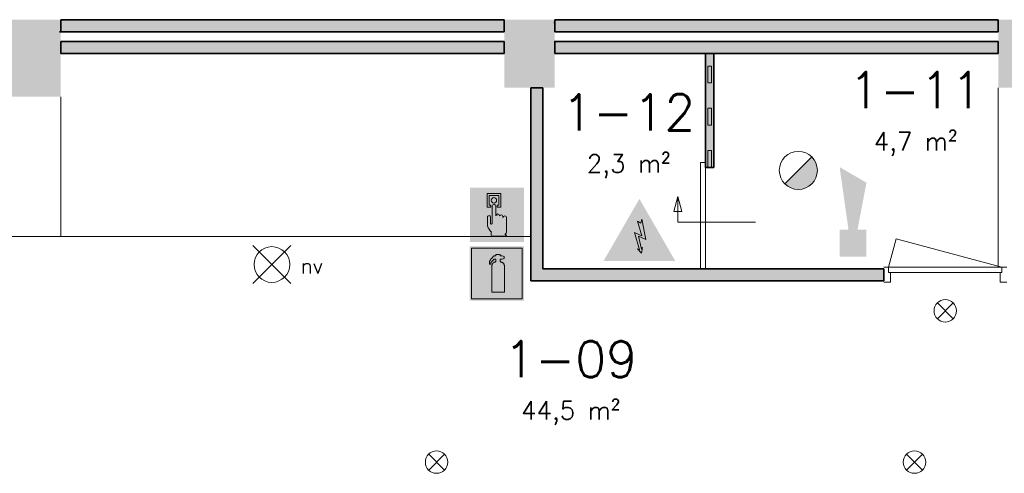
# Model space of a CAD drawing. Header units: millimetres. Extents: x -13022 to 1371524, y -38729 to 632593.
# Tile 283 of 381: x 626935 to 635105, y 581855 to 585619. Entities that reach past the tile are written whole.
import ezdxf

# ---------------------------------------------------------------- set-up
doc = ezdxf.new("R2010")
doc.units = ezdxf.units.MM
doc.header["$LTSCALE"] = 35
doc.layers.add('2D elementen', color=7, linetype='Continuous')
for name, color, linetype, lineweight in [('A LIJN 1', 1, 'Continuous', 20), ('A LIJN 2', 2, 'Continuous', 35), ('A LIJN 5', 5, 'Continuous', 13), ('A LIJN 9', 252, 'Continuous', 18), ('Al65----_beveiliging-inst', 92, 'Continuous', 9), ('B95 tekst', 7, 'Continuous', 25), ('brandveiligheid voorzieningen', 10, 'Continuous', 9)]:
    doc.layers.add(name, color=color, linetype=linetype, lineweight=lineweight)
doc.styles.add('Algemeen', font='simplex.shx', dxfattribs={"height": 2.5})

# ---------------------------------------------------------------- blocks, each defined once
blk = doc.blocks.new('Block6846')
at = {"layer": '2D elementen', "color": 7, "linetype": 'Continuous', "lineweight": 0}
for p, q in [((-18.5243, 13.001), (-18.5243, 12.651)), ((-18.5243, 12.651), (-18.5243, 12.301)), ((-18.5243, 12.301), (-18.5243, 12.055))]:
    blk.add_line(p, q, dxfattribs=at)
at = {"layer": '2D elementen', "color": 7, "linetype": 'Continuous', "lineweight": 5}
for p, q in [((-18.5452, 12.896), (-18.5732, 12.896)), ((-18.5732, 12.896), (-18.5732, 12.756)), ((-18.5452, 12.756), (-18.5452, 12.896)), ((-18.5732, 12.756), (-18.5452, 12.756)), ((-18.5452, 12.546), (-18.5732, 12.546)), ((-18.5732, 12.546), (-18.5732, 12.406)), ((-18.5452, 12.406), (-18.5452, 12.546)), ((-18.5732, 12.406), (-18.5452, 12.406)), ((-18.5452, 12.196), (-18.5732, 12.196)), ((-18.5732, 12.196), (-18.5732, 12.056)), ((-18.5452, 12.056), (-18.5452, 12.196)), ((-18.5732, 12.056), (-18.5452, 12.056))]:
    blk.add_line(p, q, dxfattribs=at)
blk = doc.blocks.new('Nevenindicator')
at = {"layer": 'Al65----_beveiliging-inst', "color": 92, "ltscale": 0.7}
for p, q in [((159.19, -81.94), (161.37, -79.75)), ((159.19, -79.75), (161.37, -81.94))]:
    blk.add_line(p, q, dxfattribs=at)
blk.add_circle((160.28, -80.84), 1.55, dxfattribs=at)
blk = doc.blocks.new('Noodverlichting')
at = {"layer": 'Al65----_beveiliging-inst', "color": 92}
for p, q in [((164, -62.36), (158.75, -57.12)), ((158.75, -62.36), (164, -57.12))]:
    blk.add_line(p, q, dxfattribs=at)
blk.add_circle((161.38, -59.74), 2.47, dxfattribs=at)
at = {"layer": 'Al65----_beveiliging-inst', "color": 7, "style": 'Algemeen'}
blk.add_text('nv', height=2.063, dxfattribs=at).set_placement((165.33, -60.96))
blk = doc.blocks.new('Brandmelder')
at = {"layer": 'brandveiligheid voorzieningen'}
blk.add_hatch(color=256, dxfattribs=at).paths.add_polyline_path([(76.62, -89.8, 0.198912), (75.85, -87.94), (72.13, -91.66, 0.668179)])
blk.add_line((72.13, -91.66), (75.85, -87.94), dxfattribs=at)
blk.add_circle((73.99, -89.8), 2.63, dxfattribs=at)
blk = doc.blocks.new('Signaalgever (akoestisch)')
at = {"layer": 'Al65----_beveiliging-inst', "color": 10, "linetype": 'Continuous'}
for points in [[(3.71, 0), (3.71, 3.71), (0, 0), (0, 3.71)], [(10.23, 0), (12.38, 3.71), (3.71, 1.24), (3.71, 2.48)]]:
    blk.add_solid(points, dxfattribs=at)
blk = doc.blocks.new('Handbrandmelder')
at = {"layer": 'brandveiligheid voorzieningen', "true_color": 0xffffff}
h = blk.add_hatch(color=7, dxfattribs=at)
h.paths.add_polyline_path([(-1.3623, 6.704), (-1.3623, 4.818), (-0.8616, 4.818), (-0.8616, 5.105), (-1.0867, 5.105), (-1.0867, 6.416), (0.2412, 6.416), (0.2412, 5.105), (0.0423, 5.105), (0.0423, 4.818), (0.5292, 4.818), (0.5292, 6.704)])
edge = h.paths.add_edge_path()
edge.add_line((-0.7744, 0.795), (1.2172, 0.795))
edge.add_arc((1.1848, 0.9151), 0.1244, 285.097845, 344.573813)
edge.add_arc((1.1955, 0.8747), 0.1095, 3.814851, 78.556999)
edge.add_arc((1.2155, 1.0811), 0.0991, 186.406081, 271.011898, ccw=False)
edge.add_arc((0.8951, 1.4295), 0.4225, 301.679206, 358.707701)
edge.add_line((1.3175, 1.42), (1.3175, 3.356))
edge.add_arc((1.0815, 3.3696), 0.2364, 356.700991, 450.505791)
edge.add_arc((1.0751, 3.3423), 0.2637, 89.061593, 168.70314)
edge.add_line((0.8165, 3.394), (0.8165, 3.518))
edge.add_arc((0.5556, 3.5071), 0.2611, 2.39047, 87.792584)
edge.add_arc((0.5705, 3.5064), 0.2616, 91.041001, 151.564737)
edge.add_line((0.3404, 3.631), (0.3404, 3.643))
edge.add_arc((0.0798, 3.6324), 0.2608, 2.337798, 87.799547)
edge.add_arc((0.0991, 3.6332), 0.26, 92.052962, 177.832561)
edge.add_line((-0.1607, 3.643), (-0.1607, 4.967))
edge.add_arc((-0.411, 4.968), 0.2503, 359.76141, 447.144807)
edge.add_arc((-0.3888, 4.9577), 0.2605, 92.124608, 177.943914)
edge.add_line((-0.6492, 4.967), (-0.6492, 2.557))
edge.add_arc((-0.7221, 2.5577), 0.0729, 299.050174, 359.424387, ccw=False)
edge.add_line((-0.6867, 2.494), (-0.7618, 2.457))
edge.add_line((-0.7618, 2.457), (-0.7868, 2.457))
edge.add_line((-0.7868, 2.457), (-0.8745, 2.569))
edge.add_line((-0.8745, 2.569), (-0.8745, 3.419))
edge.add_arc((-1.0861, 3.4433), 0.213, 353.435435, 446.970057)
edge.add_arc((-1.078, 3.4209), 0.2351, 89.220046, 180.466534)
edge.add_line((-1.3131, 3.419), (-1.3131, 2.282))
edge.add_line((-1.3131, 2.282), (-1.3131, 2.219))
edge.add_arc((0.9801, 3.0528), 2.4401, 199.980806, 224.025181)
edge.add_arc((-28.5646, 4.7292), 27.994, 352.668719, 353.081248, ccw=False)
edge.add_arc((-0.073, 1.0253), 0.7382, 169.723152, 198.178085)
edge = h.paths.add_edge_path(flags=17)
edge.add_arc((-0.4353, 5.7799), 0.3921, 271.833261, 357.970029)
edge.add_arc((-0.4345, 5.7425), 0.3917, 3.443844, 88.288775)
edge.add_arc((-0.4184, 5.7498), 0.3842, 90.654144, 177.583048)
edge.add_arc((-0.4087, 5.7816), 0.3939, 182.273303, 267.953611)
at = {"layer": 'Al65----_beveiliging-inst', "color": 7, "true_color": 0xffffff}
blk.add_solid([(-3.75, 0), (3.75, 0), (-3.75, 7.5), (3.75, 7.5)], dxfattribs=at)
at = {"layer": 'Al65----_beveiliging-inst', "color": 10}
blk.add_solid([(-3.5, 0.25), (3.5, 0.25), (-3.5, 7.25), (3.5, 7.25)], dxfattribs=at)
at = {"layer": 'brandveiligheid voorzieningen', "color": 7, "true_color": 0xffffff}
for points in [[(-1.3623, 6.704), (-1.3623, 4.818)], [(0.5292, 6.704), (-1.3623, 6.704)], [(-1.0867, 5.105), (-1.0867, 6.416)], [(-1.0867, 6.416), (0.2412, 6.416)], [(0.2412, 6.416), (0.2412, 5.105)], [(0.5292, 4.818), (0.5292, 6.704)], [(-1.3623, 4.818), (-0.8616, 4.818)], [(-0.8616, 5.105), (-1.0867, 5.105)], [(-0.8616, 4.818), (-0.8616, 5.105)], [(-0.6492, 4.967), (-0.6492, 2.557)], [(-0.1607, 3.643), (-0.1607, 4.967)], [(0.2412, 5.105), (0.0423, 5.105)], [(0.0423, 5.105), (0.0423, 4.818)], [(0.0423, 4.818), (0.5292, 4.818)], [(-1.3131, 3.419), (-1.3131, 2.282)], [(-0.8745, 2.569), (-0.8745, 3.419)], [(0.3404, 3.631), (0.3404, 3.643)], [(0.8165, 3.394), (0.8165, 3.518)], [(1.3175, 1.42), (1.3175, 3.356)], [(-1.3131, 2.282), (-1.3131, 2.219)], [(-0.7868, 2.457), (-0.8745, 2.569)], [(-0.7618, 2.457), (-0.7868, 2.457)], [(-0.6867, 2.494), (-0.7618, 2.457)], [(-0.7744, 0.795), (1.2172, 0.795)]]:
    blk.add_lwpolyline(points, dxfattribs=at)
for points in [[(-0.8023, 5.766, -0.3986), (-0.4228, 6.134)], [(-0.4228, 5.388, -0.3923), (-0.8023, 5.766)], [(-0.4228, 6.134, -0.3881), (-0.0435, 5.766)], [(-0.0435, 5.766, -0.3946), (-0.4228, 5.388)], [(-0.3985, 5.218, 0.393), (-0.6492, 4.967)], [(-0.1607, 4.967, 0.4009), (-0.3985, 5.218)], [(-1.0748, 3.656, 0.4206), (-1.3131, 3.419)], [(-0.8745, 3.419, 0.4324), (-1.0748, 3.656)], [(0.0898, 3.893, 0.3928), (-0.1607, 3.643)], [(0.3404, 3.643, 0.3912), (0.0898, 3.893)], [(0.5657, 3.768, 0.2704), (0.3404, 3.631)], [(0.8165, 3.518, 0.3909), (0.5657, 3.768)], [(1.0794, 3.606, 0.3622), (0.8165, 3.394)], [(1.3175, 3.356, 0.4338), (1.0794, 3.606)], [(-1.3131, 2.219, 0.1053), (-0.7744, 1.357)], [(-0.6492, 2.557, -0.2697), (-0.6867, 2.494)], [(1.117, 1.07, 0.2541), (1.3175, 1.42)], [(-0.7994, 1.157, 0.1248), (-0.7744, 0.795)], [(-0.7744, 1.357, -0.0018), (-0.7994, 1.157)], [(1.2172, 0.982, -0.3869), (1.117, 1.07)], [(1.3047, 0.882, 0.3382), (1.2172, 0.982)], [(1.2172, 0.795, 0.2655), (1.3047, 0.882)]]:
    blk.add_lwpolyline(points, format="xyb", dxfattribs=at)
blk.add_point((0, 3.75), dxfattribs=at)
blk = doc.blocks.new('Handbrandblusser')
at = {"ltscale": 0.1}
h = blk.add_hatch(color=10, dxfattribs=at)
h.paths.add_polyline_path([(15.59, 7.19), (8.59, 7.19), (8.59, 0.19), (15.59, 0.19)])
h.paths.add_polyline_path([(11.41, 1.1), (13.13, 1.1), (13.13, 4.76), (13.13, 4.79), (13.12, 4.84), (13.11, 4.88), (13.09, 4.95), (13.06, 5), (13.03, 5.06), (12.99, 5.11), (12.95, 5.14), (12.92, 5.17), (12.85, 5.21), (12.8, 5.24), (12.76, 5.26), (12.7, 5.28), (12.64, 5.29), (12.6, 5.29), (12.54, 5.29), (12.54, 5.67), (12.81, 5.67), (13.08, 5.75), (13.08, 6.04), (12.82, 6.12), (12.54, 6.12), (12.54, 6.32), (11.94, 6.32), (11.94, 6.13), (11.75, 6.13), (11.72, 6.12), (11.68, 6.1), (11.64, 6.08), (11.59, 6.04), (11.53, 5.96), (11.44, 5.86), (11.31, 5.71), (11.15, 5.54), (11.13, 5.49), (11.11, 5.46), (11.1, 5.42), (11.09, 5.39), (11.09, 5.35), (11.08, 5.32), (11.08, 5.28), (11.08, 5.25), (11.07, 5.18), (11.07, 5.13), (11.07, 5.07), (11.07, 4.98), (11.24, 4.98), (11.26, 5.23), (11.71, 5.7), (11.94, 5.7), (11.94, 5.31), (11.92, 5.3), (11.89, 5.3), (11.85, 5.3), (11.81, 5.28), (11.76, 5.27), (11.72, 5.25), (11.69, 5.24), (11.66, 5.22), (11.63, 5.2), (11.6, 5.17), (11.58, 5.15), (11.56, 5.13), (11.53, 5.11), (11.51, 5.08), (11.5, 5.06), (11.49, 5.04), (11.47, 5.02), (11.46, 4.99), (11.45, 4.97), (11.44, 4.94), (11.43, 4.91), (11.42, 4.88), (11.41, 4.84), (11.41, 4.8), (11.41, 4.77)], flags=16)
at = {"layer": 'brandveiligheid voorzieningen', "ltscale": 0.1, "true_color": 0xffffff}
blk.add_hatch(color=7, dxfattribs=at).paths.add_polyline_path([(13.13, 4.76), (13.13, 4.79), (13.12, 4.84), (13.11, 4.88), (13.09, 4.95), (13.06, 5), (13.03, 5.06), (12.99, 5.11), (12.95, 5.14), (12.92, 5.17), (12.85, 5.21), (12.8, 5.24), (12.76, 5.26), (12.7, 5.28), (12.64, 5.29), (12.6, 5.29), (12.54, 5.29), (12.54, 5.67), (12.81, 5.67), (13.08, 5.75), (13.08, 6.04), (12.82, 6.12), (12.54, 6.12), (12.54, 6.32), (11.94, 6.32), (11.94, 6.13), (11.75, 6.13), (11.72, 6.12), (11.68, 6.1), (11.64, 6.08), (11.59, 6.04), (11.53, 5.96), (11.44, 5.86), (11.31, 5.71), (11.15, 5.54), (11.13, 5.49), (11.11, 5.46), (11.1, 5.42), (11.09, 5.39), (11.09, 5.35), (11.08, 5.32), (11.08, 5.28), (11.08, 5.25), (11.07, 5.18), (11.07, 5.13), (11.07, 5.07), (11.07, 4.98), (11.24, 4.98), (11.26, 5.23), (11.71, 5.7), (11.94, 5.7), (11.94, 5.31), (11.92, 5.3), (11.89, 5.3), (11.85, 5.3), (11.81, 5.28), (11.76, 5.27), (11.72, 5.25), (11.69, 5.24), (11.66, 5.22), (11.63, 5.2), (11.6, 5.17), (11.58, 5.15), (11.56, 5.13), (11.53, 5.11), (11.51, 5.08), (11.5, 5.06), (11.49, 5.04), (11.47, 5.02), (11.46, 4.99), (11.45, 4.97), (11.44, 4.94), (11.43, 4.91), (11.42, 4.88), (11.41, 4.84), (11.41, 4.8), (11.41, 4.77), (11.41, 1.1), (13.13, 1.1)])
at = {"color": 10, "lineweight": 5, "ltscale": 0.1}
blk.add_lwpolyline([(11.41, 1.1), (11.41, 4.77), (11.41, 4.8), (11.41, 4.84), (11.42, 4.88), (11.43, 4.91), (11.44, 4.94), (11.45, 4.97), (11.46, 4.99), (11.47, 5.02), (11.49, 5.04), (11.5, 5.06), (11.51, 5.08), (11.53, 5.11), (11.56, 5.13), (11.58, 5.15), (11.6, 5.17), (11.63, 5.2), (11.66, 5.22), (11.69, 5.24), (11.72, 5.25), (11.76, 5.27), (11.81, 5.28), (11.85, 5.3), (11.89, 5.3), (11.92, 5.3), (11.94, 5.31), (11.94, 5.7), (11.71, 5.7), (11.26, 5.23), (11.24, 4.98), (11.07, 4.98), (11.07, 5.07), (11.07, 5.13), (11.07, 5.18), (11.08, 5.25), (11.08, 5.28), (11.08, 5.32), (11.09, 5.35), (11.09, 5.39), (11.1, 5.42), (11.11, 5.46), (11.13, 5.49), (11.15, 5.54), (11.31, 5.71), (11.44, 5.86), (11.53, 5.96), (11.59, 6.04), (11.64, 6.08), (11.68, 6.1), (11.72, 6.12), (11.75, 6.13), (11.94, 6.13), (11.94, 6.32), (12.54, 6.32), (12.54, 6.12), (12.82, 6.12), (13.08, 6.04), (13.08, 5.75), (12.81, 5.67), (12.54, 5.67), (12.54, 5.29), (12.6, 5.29), (12.64, 5.29), (12.7, 5.28), (12.76, 5.26), (12.8, 5.24), (12.85, 5.21), (12.92, 5.17), (12.95, 5.14), (12.99, 5.11), (13.03, 5.06), (13.06, 5), (13.09, 4.95), (13.11, 4.88), (13.12, 4.84), (13.13, 4.79), (13.13, 4.76), (13.13, 1.1), (11.41, 1.1)], dxfattribs=at)
at = {"layer": 'Al65----_beveiliging-inst', "color": 7, "true_color": 0xffffff}
blk.add_solid([(8.34, -0.06), (15.84, -0.06), (8.34, 7.44), (15.84, 7.44)], dxfattribs=at)
at = {"layer": 'brandveiligheid voorzieningen', "color": 10, "ltscale": 0.1}
blk.add_lwpolyline([(8.59, 0.19), (15.59, 0.19), (15.59, 7.19), (8.59, 7.19)], close=True, dxfattribs=at)
blk = doc.blocks.new('Elektrische spanning')
at = {"layer": 'Al65----_beveiliging-inst'}
blk.add_hatch(color=50, dxfattribs=at).paths.add_polyline_path([(-4.38, 1.05), (4.38, 1.05), (0, 8.64)])
at = {"layer": 'brandveiligheid voorzieningen'}
h = blk.add_hatch(color=256, dxfattribs=at)
h.paths.add_polyline_path([(0, 10.74), (-6.2, 0), (6.2, 0)])
h.paths.add_polyline_path([(4.38, 1.05), (-4.38, 1.05), (0, 8.64)], flags=16)
blk.add_hatch(color=256, dxfattribs=at).paths.add_polyline_path([(0.39, 7.21), (0.22, 6.52), (-0.31, 6.91), (0.39, 4.34), (-0.84, 4.9), (0.02, 1.93), (-0.31, 2.1), (0.35, 1.35), (0.55, 2.33), (0.35, 2.02), (-0.17, 4.3), (1.1, 3.72)])
blk.add_lwpolyline([(0.39, 7.21), (0.22, 6.52), (-0.31, 6.91), (0.39, 4.34), (-0.84, 4.9), (0.02, 1.93), (-0.31, 2.1), (0.35, 1.35), (0.55, 2.33), (0.35, 2.02), (-0.17, 4.3), (1.1, 3.72), (0.39, 7.21)], close=True, dxfattribs=at)

msp = doc.modelspace()

# ---------------------------------------------------------------- hatches: boundary and pattern name
at = {"layer": 'A LIJN 9', "ltscale": 0.1}
h = msp.add_hatch(color=256, dxfattribs=at)
h.dxf.hatch_style = 1
h.paths.add_polyline_path([(630954.951, 585618.861), (627274.952, 585618.861), (627274.952, 585518.861), (630954.951, 585518.861)])
h.paths.add_polyline_path([(630954.951, 585438.872), (627274.952, 585438.872), (627274.952, 585338.872), (630954.951, 585338.872)])
h = msp.add_hatch(color=256, dxfattribs=at)
h.dxf.hatch_style = 1
h.paths.add_polyline_path([(635054.947, 585618.861), (631374.949, 585618.861), (631374.949, 585518.861), (635054.947, 585518.861)])
h.paths.add_polyline_path([(635054.947, 585438.872), (631374.949, 585438.872), (631374.949, 585338.872), (635054.947, 585338.872)])
h.paths.add_polyline_path([(632694.939, 585338.872), (632624.939, 585338.872), (632624.939, 584392.873), (632694.939, 584392.873)])
h = msp.add_hatch(color=256, dxfattribs=at)
h.dxf.hatch_style = 1
h.paths.add_polyline_path([(634104.937, 583552.872), (631274.945, 583552.872), (631274.943, 585053.992), (631174.942, 585053.992), (631174.942, 583452.872), (634104.935, 583452.872)])

# ---------------------------------------------------------------- linework, layer by layer
at = {"layer": '2D elementen', "linetype": 'Continuous'}
msp.add_line((632624.939, 585338.872), (632694.939, 585338.872), dxfattribs=at)
at = {"layer": 'A LIJN 1', "linetype": 'Continuous'}
for p, q in [((627274.952, 584978.865), (627274.952, 583818.871)), ((635054.947, 585053.992), (635054.947, 583565.372)), ((631174.942, 583818.87), (598344.979, 583818.871))]:
    msp.add_line(p, q, dxfattribs=at)
at = {"layer": 'A LIJN 2'}
for p, q in [((627274.952, 585618.861), (630954.951, 585618.861)), ((627274.952, 585518.861), (627274.952, 585618.861)), ((630954.951, 585518.861), (630954.951, 585618.861)), ((631372.046, 585593.249, -15000.001), (631371.079, 585597.462, -15000.001)), ((631371.09, 585589.032, -15000.001), (631372.046, 585593.249, -15000.001)), ((631374.949, 585618.861), (635054.947, 585618.861)), ((631374.949, 585518.861), (631374.949, 585618.861)), ((635054.947, 585518.861), (635054.947, 585618.861)), ((627272.049, 585518.122, -15000.001), (627271.082, 585522.336, -15000.001)), ((627271.094, 585513.905, -15000.001), (627272.049, 585518.122, -15000.001)), ((627274.952, 585518.861), (630954.951, 585518.861)), ((631374.949, 585518.861), (635054.947, 585518.861)), ((630954.951, 585438.872), (627274.952, 585438.872)), ((627274.952, 585338.872), (627274.952, 585438.872)), ((630954.951, 585338.872), (630954.951, 585438.872)), ((631372.172, 585438.356, -15000.001), (631374.949, 585439.75, -15000.001)), ((635054.947, 585438.872), (631374.949, 585438.872)), ((631374.949, 585338.872), (631374.949, 585438.872)), ((635054.947, 585338.872), (635054.947, 585438.872)), ((627272.175, 585363.23, -15000.001), (627274.952, 585364.623, -15000.001)), ((630954.951, 585338.872), (627274.952, 585338.872)), ((635054.947, 585338.872), (631374.949, 585338.872)), ((632624.939, 585338.872), (632624.939, 584392.873)), ((632694.939, 585338.872), (632694.939, 584392.873)), ((631174.942, 585053.992), (631174.942, 583452.872)), ((631174.942, 585053.992), (631274.943, 585053.992)), ((631274.943, 585053.992), (631274.945, 583552.872)), ((632624.939, 584392.873), (632694.939, 584392.873)), ((631274.943, 583552.872), (634104.937, 583552.872)), ((634104.935, 583452.872), (634104.937, 583552.872)), ((631174.942, 583452.872), (634104.935, 583452.872))]:
    msp.add_line(p, q, dxfattribs=at)
for points in [[(627274.952, 584978.865, -15000.001), (626854.954, 584978.865, -15000.001), (627274.952, 585618.861, -15000.001), (626854.954, 585618.869, -15000.001)], [(631374.949, 585053.992, -15000.001), (630954.951, 585053.992, -15000.001), (631374.949, 585618.861, -15000.001), (630954.951, 585618.869, -15000.001)], [(635474.945, 585053.992, -15000.001), (635054.947, 585053.992, -15000.001), (635474.945, 585618.861, -15000.001), (635054.947, 585618.869, -15000.001)]]:
    msp.add_trace(points, dxfattribs=at)
at = {"layer": 'A LIJN 5', "linetype": 'Continuous'}
for p, q in [((632584.938, 584432.873), (632624.939, 584432.873)), ((632584.938, 583552.872), (632584.938, 584432.873)), ((632624.939, 584432.873), (632624.939, 583552.872)), ((632361.447, 584027.695), (632394.94, 584152.688)), ((632394.94, 583940.196), (632394.94, 584152.695)), ((632394.94, 584152.688), (632428.433, 584027.695)), ((632428.433, 584027.695), (632361.447, 584027.695)), ((633039.94, 583940.196), (632394.94, 583940.196)), ((634144.938, 583565.366), (634207.907, 583800.371)), ((634207.907, 583800.371), (635084.938, 583565.371)), ((634144.938, 583565.374), (635084.938, 583565.371)), ((635069.935, 583520.365), (634159.937, 583520.365))]:
    msp.add_line(p, q, dxfattribs=at)
for points, invisible_edges in [([(634104.937, 583565.366), (634144.938, 583565.366), (634144.938, 583520.36)], 12), ([(634104.937, 583440.366), (634144.938, 583520.36), (634159.941, 583440.367)], 3), ([(634144.938, 583520.36), (634159.941, 583520.361), (634159.941, 583440.367)], 12), ([(635069.935, 583440.371), (635069.935, 583520.366), (635084.938, 583520.366)], 12), ([(635069.935, 583440.371), (635084.938, 583520.366), (635124.939, 583440.372)], 3), ([(635084.938, 583520.366), (635084.938, 583565.371), (635124.939, 583565.372)], 12)]:
    msp.add_3dface(points, dxfattribs=dict(at, invisible_edges=invisible_edges))

# ---------------------------------------------------------------- block references
at = {"ltscale": 0.1, "xscale": 60, "yscale": 60, "zscale": 60, "rotation": 90}
msp.add_blockref('Signaalgever (akoestisch)', (633961.034, 583652.873), dxfattribs=at)
at = {"ltscale": 0.1}
for name, p, xscale, yscale, zscale in [('Elektrische spanning', (632077.16, 583616.81), 48, 48, 48), ('Noodverlichting', (619344.957, 587171.929), 60, 60, 60), ('Handbrandblusser', (630169.062, 583291.168), 60, 60, 60)]:
    msp.add_blockref(name, p, dxfattribs=dict(at, xscale=xscale, yscale=yscale, zscale=zscale))
at = {"layer": 'A LIJN 2', "xscale": 999.9999776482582, "yscale": 999.9999776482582, "zscale": 100000}
msp.add_blockref('Block6846', (651219.139, 572337.862), dxfattribs=at)
at = {"layer": 'Al65----_beveiliging-inst', "xscale": 60, "yscale": 60, "zscale": 60}
for name, p in [('Brandmelder', (628956.504, 589756.539)), ('Handbrandmelder', (630895.237, 583774.222)), ('Nevenindicator', (624998.238, 588053.412)), ('Nevenindicator', (620777.214, 586798.401)), ('Nevenindicator', (624743.256, 586798.401))]:
    msp.add_blockref(name, p, dxfattribs=at)

# ---------------------------------------------------------------- texts
at = {"layer": 'B95 tekst', "char_height": 300, "width": 4383.91272, "attachment_point": 2, "style": 'Algemeen'}
for s, insert in [('\\pt3600;1-11{\\H0.5x;\\C1;\\P\\ptz;\\C256;4,7 m²}', (634368.159, 585184.75)), ('\\pt3600;1-12{\\H0.5x;\\C1;\\P\\ptz;\\C256;2,3 m²}', (631987.77, 585000.599)), ('\\pt3600;1-09{\\H0.5x;\\C1;\\P\\ptz;\\C256;44,5 m²}', (631506.26, 582952.457))]:
    msp.add_mtext(s, dxfattribs=dict(at, insert=insert))

doc.saveas('drawing.dxf')
